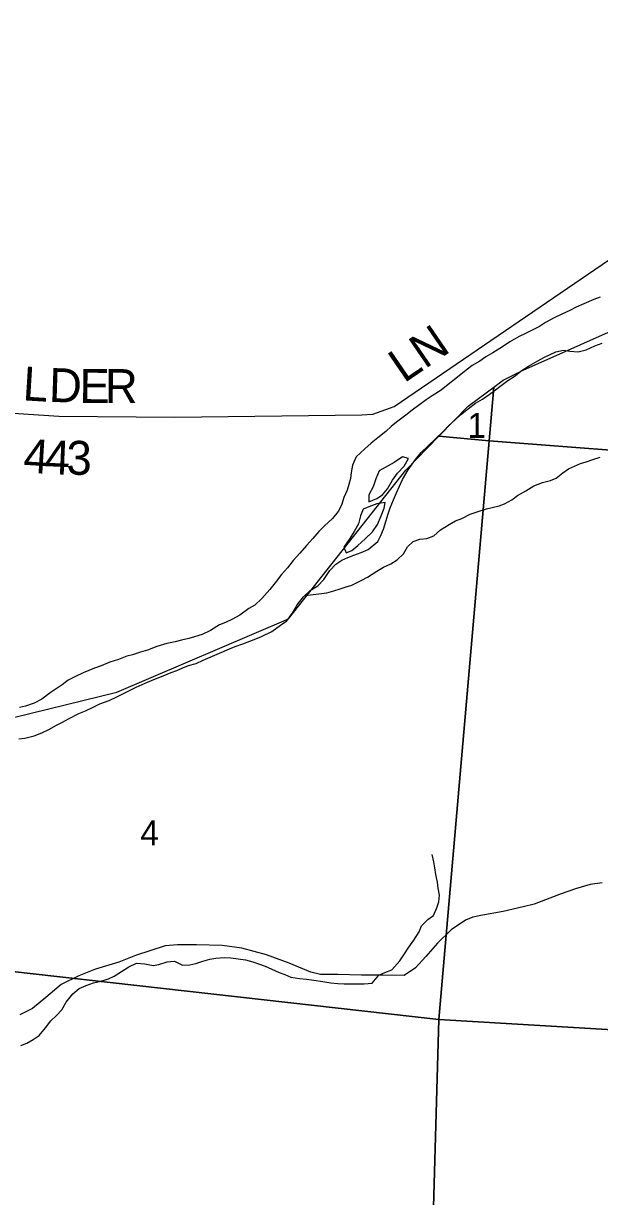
# Model space of a CAD drawing. Extents: x 1578669 to 1989827, y 208020 to 553079.
# Drawn here: x 1856224 to 1861319, y 410054 to 420436 of the extents above; entities that cross this region are included whole.
import ezdxf

# ---------------------------------------------------------------- set-up
doc = ezdxf.new("R2010")
doc.units = 0
for name, color, linetype in [('GM_X_Major_River', 7, 'Continuous'), ('GM_X_Minor_River', 7, 'Continuous'), ('GM_X_Section', 7, 'Continuous'), ('GM_X_Section_Text', 7, 'Continuous'), ('GM_X_State_Route', 7, 'Continuous'), ('GM_X_Township_Road', 7, 'Continuous'), ('GM_X_Township_Road_Text', 7, 'Continuous')]:
    doc.layers.add(name, color=color, linetype=linetype)

msp = doc.modelspace()

# ---------------------------------------------------------------- linework, layer by layer
at = {"layer": 'GM_X_Major_River'}
for points in [[(1861326, 418015), (1861269, 417992), (1861181, 417955), (1861111, 417926), (1861055, 417896), (1860985, 417865), (1860918, 417830), (1860842, 417789), (1860788, 417753), (1860723, 417722), (1860665, 417692), (1860609, 417667), (1860527, 417620), (1860460, 417575), (1860374, 417522), (1860313, 417486), (1860259, 417449), (1860193, 417408), (1860110, 417344), (1860048, 417295), (1859981, 417242), (1859917, 417192), (1859840, 417141), (1859786, 417104), (1859730, 417064), (1859663, 417015), (1859605, 416970), (1859536, 416918), (1859478, 416871), (1859428, 416824), (1859357, 416768), (1859299, 416721), (1859244, 416671), (1859167, 416600), (1859133, 416527), (1859122, 416461), (1859116, 416409), (1859103, 416357), (1859086, 416305), (1859058, 416241), (1859037, 416173), (1859007, 416116), (1858956, 416056), (1858887, 415991), (1858835, 415941), (1858782, 415878), (1858726, 415815), (1858669, 415749), (1858610, 415682), (1858558, 415620), (1858507, 415561), (1858451, 415487), (1858402, 415426), (1858331, 415347), (1858269, 415289), (1858218, 415258), (1858136, 415201), (1858068, 415161), (1858011, 415134), (1857959, 415114), (1857879, 415063), (1857803, 415030), (1857736, 415009), (1857686, 414993), (1857622, 414978), (1857566, 414963), (1857492, 414948), (1857404, 414923), (1857320, 414889), (1857258, 414872), (1857189, 414849), (1857139, 414837), (1857065, 414806), (1856987, 414783), (1856911, 414750), (1856853, 414731), (1856803, 414711), (1856752, 414688), (1856684, 414658), (1856620, 414623), (1856565, 414584), (1856513, 414548), (1856461, 414511), (1856386, 414456), (1856318, 414420), (1856242, 414393), (1856188, 414382)], [(1856183, 414105), (1856235, 414111), (1856319, 414132), (1856385, 414157), (1856449, 414189), (1856516, 414226), (1856568, 414253), (1856622, 414283), (1856713, 414328), (1856773, 414353), (1856835, 414382), (1856899, 414414), (1856981, 414443), (1857048, 414478), (1857220, 414562), (1857299, 414599), (1857377, 414631), (1857459, 414664), (1857529, 414693), (1857581, 414710), (1857634, 414734), (1857684, 414753), (1857750, 414773), (1857812, 414800), (1857874, 414827), (1857959, 414864), (1858045, 414903), (1858097, 414923), (1858165, 414946), (1858265, 414983), (1858328, 415010), (1858420, 415055), (1858496, 415112), (1858553, 415150), (1858599, 415215), (1858646, 415291), (1858701, 415362), (1858761, 415418), (1858826, 415459), (1858880, 415516), (1858933, 415594), (1858986, 415651), (1859040, 415687), (1859092, 415710), (1859146, 415730), (1859212, 415755), (1859273, 415782), (1859359, 415853), (1859386, 415905), (1859408, 415961), (1859433, 416037), (1859448, 416089), (1859466, 416149), (1859497, 416220), (1859524, 416282), (1859550, 416342), (1859577, 416400), (1859626, 416485), (1859691, 416576), (1859741, 416640), (1859804, 416699), (1859868, 416761), (1859935, 416826), (1859987, 416879), (1860038, 416925), (1860090, 416972), (1860159, 417030), (1860223, 417075), (1860285, 417112), (1860342, 417152), (1860400, 417193), (1860450, 417232), (1860507, 417278), (1860563, 417313), (1860636, 417367), (1860692, 417404), (1860774, 417451), (1860825, 417479), (1860933, 417531), (1861001, 417545), (1861055, 417536), (1861131, 417529), (1861201, 417548), (1861277, 417582), (1861341, 417607)], [(1859371, 416477), (1859340, 416405), (1859317, 416336), (1859279, 416266), (1859278, 416202), (1859348, 416233), (1859399, 416266), (1859445, 416318), (1859488, 416394), (1859531, 416457), (1859592, 416519), (1859628, 416586), (1859575, 416601), (1859504, 416552)], [(1859504, 416552), (1859371, 416477)], [(1859229, 416138), (1859204, 416080), (1859186, 416008), (1859149, 415939), (1859104, 415869), (1859057, 415801), (1859077, 415751), (1859127, 415771), (1859181, 415816), (1859246, 415875), (1859311, 415937), (1859356, 416002), (1859388, 416078), (1859415, 416146), (1859422, 416198), (1859350, 416185), (1859279, 416158)], [(1859279, 416158), (1859229, 416138)]]:
    msp.add_lwpolyline(points, dxfattribs=at)
at = {"layer": 'GM_X_Minor_River'}
for points in [[(1858715, 415375), (1858907, 415398), (1858969, 415414), (1859025, 415433), (1859077, 415449), (1859129, 415466), (1859212, 415505), (1859266, 415537), (1859349, 415588), (1859409, 415625), (1859474, 415654), (1859530, 415690), (1859585, 415741), (1859621, 415803), (1859672, 415852), (1859730, 415872), (1859792, 415877), (1859853, 415901), (1859913, 415956), (1859988, 416001), (1860046, 416035), (1860101, 416056), (1860175, 416093), (1860247, 416118), (1860320, 416140), (1860370, 416153), (1860430, 416168), (1860480, 416186), (1860543, 416221), (1860595, 416259), (1860668, 416300), (1860738, 416343), (1860815, 416374), (1860885, 416392), (1860935, 416411), (1860994, 416458), (1861044, 416494), (1861098, 416519), (1861151, 416543), (1861201, 416556), (1861261, 416578), (1861325, 416597)], [(1856200, 411392), (1856254, 411411), (1856310, 411443), (1856363, 411480), (1856418, 411546), (1856466, 411609), (1856517, 411657), (1856563, 411708), (1856602, 411776), (1856659, 411848), (1856716, 411895), (1856778, 411922), (1856844, 411946), (1856908, 411961), (1856975, 411980), (1857027, 412006), (1857092, 412045), (1857156, 412088), (1857224, 412120), (1857296, 412115), (1857372, 412100), (1857422, 412107), (1857495, 412132), (1857559, 412136), (1857630, 412103), (1857694, 412104), (1857749, 412116), (1857811, 412137), (1857871, 412154), (1857925, 412164), (1858001, 412169), (1858059, 412168), (1858123, 412159), (1858189, 412149), (1858251, 412132), (1858303, 412113), (1858361, 412092), (1858420, 412068), (1858484, 412037), (1858536, 412018), (1858588, 411996), (1858666, 411985), (1858726, 411978), (1858793, 411969), (1858871, 411956), (1858941, 411945), (1859003, 411941), (1859059, 411938), (1859187, 411937), (1859237, 411938), (1859307, 411943), (1859368, 412013), (1859419, 412036), (1859483, 412061), (1859554, 412139), (1859588, 412192), (1859633, 412262), (1859678, 412322), (1859723, 412397), (1859743, 412449), (1859800, 412505), (1859850, 412542), (1859879, 412610), (1859898, 412662), (1859903, 412722), (1859893, 412784), (1859886, 412836), (1859871, 412903), (1859861, 412963), (1859852, 413017), (1859839, 413081)]]:
    msp.add_lwpolyline(points, dxfattribs=at)
at = {"layer": 'GM_X_Section'}
for points in [[(1865668, 420170), (1865415, 416422), (1862171, 416804), (1862187, 416600), (1860342, 416743), (1860383, 417217), (1860466, 417280), (1860643, 417368), (1862175, 418049), (1864029, 419175)], [(1859899, 416785), (1860156, 417048), (1860328, 417175), (1860383, 417217), (1860342, 416743)], [(1859899, 416785), (1860342, 416743), (1859899, 411620), (1854760, 412198), (1854552, 412211), (1854789, 415324), (1855311, 414488), (1855702, 414188), (1855988, 414258), (1857049, 414517), (1858567, 415166), (1859605, 416483)], [(1860342, 416743), (1862187, 416600), (1862171, 416804), (1865415, 416422), (1865072, 411306), (1864118, 411371), (1859899, 411620)], [(1854760, 412198), (1859899, 411620), (1859759, 406743), (1859746, 406607), (1854293, 406920)], [(1859899, 411620), (1864118, 411371), (1863801, 406133), (1859759, 406743)]]:
    msp.add_lwpolyline(points, close=True, dxfattribs=at)
at = {"layer": 'GM_X_State_Route'}
msp.add_lwpolyline([(1861341, 412830), (1861235, 412817), (1861106, 412778), (1860980, 412732), (1860740, 412643), (1860644, 412618), (1860468, 412577), (1860270, 412542), (1860198, 412527), (1860134, 412501), (1860008, 412415), (1859886, 412298), (1859784, 412180), (1859692, 412079), (1859590, 412011), (1859403, 412014), (1859213, 412014), (1859005, 412018), (1858852, 412020), (1858766, 412040), (1858575, 412119), (1858372, 412193), (1858156, 412253), (1857981, 412277), (1857753, 412282), (1857586, 412282), (1857477, 412273), (1857215, 412188), (1857068, 412130), (1856862, 412068), (1856713, 412007), (1856556, 411930), (1856422, 411816), (1856304, 411719), (1856192, 411661)], dxfattribs=at)
at = {"layer": 'GM_X_Township_Road'}
msp.add_lwpolyline([(1855017, 417156), (1855041, 417185), (1855093, 417209), (1855159, 417197), (1855265, 417122), (1855552, 417026), (1856535, 416960), (1857563, 416952), (1859217, 416973), (1859315, 416978), (1859504, 417045), (1861957, 418721), (1862411, 418993), (1862927, 419390), (1863616, 419805), (1863855, 419962), (1863977, 420030), (1864099, 420077), (1864216, 420176), (1864294, 420292), (1864311, 420372), (1864299, 420436)], dxfattribs=at)

# ---------------------------------------------------------------- texts
at = {"layer": 'GM_X_Section_Text'}
for s, p in [('1', (1860150, 416769)), ('4', (1857257, 413162))]:
    msp.add_text(s, height=221, rotation=0, dxfattribs=at).set_placement(p)
at = {"layer": 'GM_X_Township_Road_Text'}
for s, rotation, p in [('LN', 34.4017, (1859590, 417249)), ('L', 356.4958, (1856212, 417102)), ('D', 358.1778, (1856446, 417088)), ('E', 359.5182, (1856718, 417079)), ('R', 359.6375, (1856943, 417078)), ('4', 356.5877, (1856218, 416463)), ('4', 357.5006, (1856407, 416451)), ('3', 359.4895, (1856603, 416443))]:
    msp.add_text(s, height=300, rotation=rotation, dxfattribs=at).set_placement(p)

doc.saveas('drawing.dxf')
